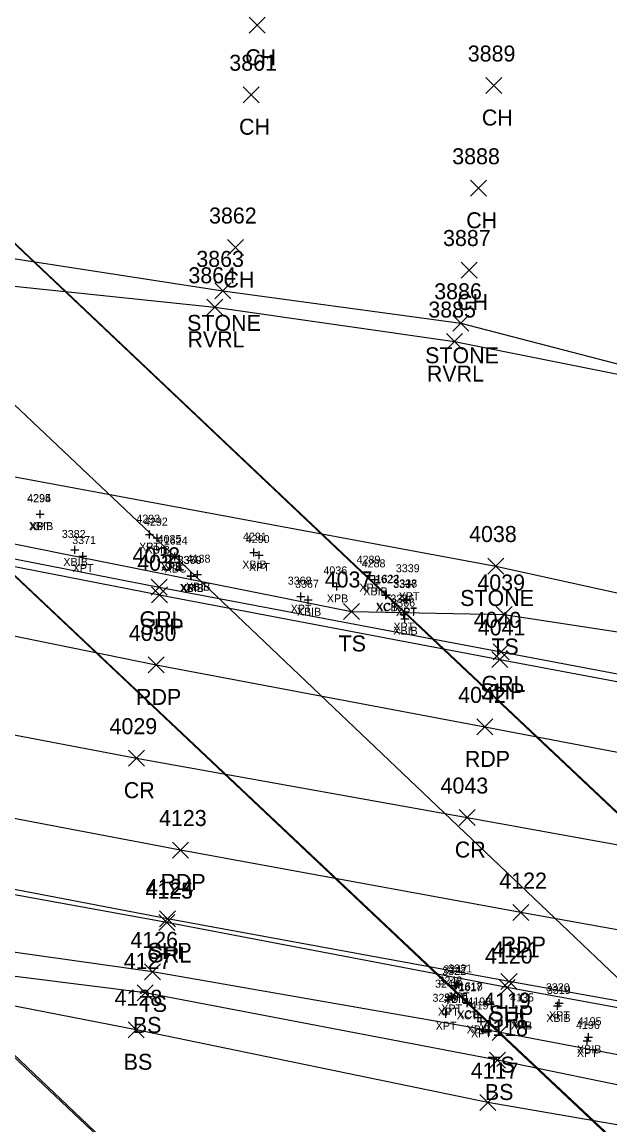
# Model space of a CAD drawing. Extents: x 1647574 to 1652703, y 212895 to 228670.
# Drawn here: x 1649034.7 to 1649108.2, y 227078.5 to 227216.4 of the extents above; entities that cross this region are included whole.
import ezdxf

# ---------------------------------------------------------------- set-up
doc = ezdxf.new("R2010")
doc.units = 0
for name, color, linetype in [('B_A', 7, 'Continuous'), ('B_I', 7, 'Continuous'), ('B_TIC', 7, 'Continuous'), ('BDC', 7, 'Continuous'), ('BELB', 7, 'Continuous'), ('L_A', 7, 'Continuous'), ('L_I', 7, 'Continuous'), ('L_TIC', 7, 'Continuous'), ('LASF', 7, 'Continuous'), ('LAWE', 7, 'Continuous'), ('LELB', 7, 'Continuous'), ('P_A', 7, 'Continuous'), ('P_I', 7, 'Continuous'), ('P_TIC', 7, 'Continuous'), ('PET', 7, 'Continuous'), ('PRC', 7, 'Continuous'), ('PSP', 7, 'Continuous'), ('R_A', 7, 'Continuous'), ('R_I', 7, 'Continuous'), ('R_TIC', 7, 'Continuous'), ('RGR', 7, 'Continuous')]:
    doc.layers.add(name, color=color, linetype=linetype)

msp = doc.modelspace()

# ---------------------------------------------------------------- linework, layer by layer
at = {"layer": 'B_TIC'}
for p, q in [((1649037, 227154.88), (1649037.07, 227154.88)), ((1649037, 227154.85), (1649037.08, 227154.85)), ((1649050.64, 227152.31), (1649050.71, 227152.31)), ((1649051.6, 227151.93), (1649051.67, 227151.93)), ((1649041.32, 227150.4), (1649041.4, 227150.4)), ((1649063.68, 227150.07), (1649063.75, 227150.07)), ((1649042.34, 227149.64), (1649042.41, 227149.64)), ((1649053.33, 227149.77), (1649053.41, 227149.77)), ((1649053.8, 227149.57), (1649053.88, 227149.57)), ((1649064.36, 227149.76), (1649064.44, 227149.76)), ((1649055.83, 227147.15), (1649055.9, 227147.15)), ((1649055.85, 227147.14), (1649055.93, 227147.14)), ((1649056.64, 227147.31), (1649056.72, 227147.31)), ((1649078.17, 227147.19), (1649078.24, 227147.19)), ((1649074.08, 227145.84), (1649074.15, 227145.84)), ((1649078.79, 227146.72), (1649078.86, 227146.72)), ((1649083.07, 227146.11), (1649083.14, 227146.11)), ((1649069.58, 227144.56), (1649069.65, 227144.56)), ((1649080.19, 227144.73), (1649080.27, 227144.73)), ((1649080.28, 227144.79), (1649080.35, 227144.79)), ((1649070.49, 227144.17), (1649070.57, 227144.17)), ((1649082.73, 227144.14), (1649082.81, 227144.14)), ((1649082.76, 227144.21), (1649082.83, 227144.21)), ((1649082.41, 227142.32), (1649082.48, 227142.32)), ((1649082.54, 227141.8), (1649082.62, 227141.8)), ((1649088.87, 227095.77), (1649088.94, 227095.77)), ((1649089.02, 227095.98), (1649089.09, 227095.98)), ((1649089.34, 227096.08), (1649089.42, 227096.08)), ((1649087.97, 227094.18), (1649088.05, 227094.18)), ((1649088.39, 227094.58), (1649088.47, 227094.58)), ((1649090.33, 227093.73), (1649090.41, 227093.73)), ((1649090.4, 227093.86), (1649090.48, 227093.86)), ((1649101.66, 227093.4), (1649101.73, 227093.4)), ((1649101.85, 227093.73), (1649101.93, 227093.73)), ((1649087.69, 227092.42), (1649087.77, 227092.42)), ((1649091.71, 227091.96), (1649091.79, 227091.96)), ((1649097.06, 227092.46), (1649097.14, 227092.46)), ((1649092.12, 227091.47), (1649092.19, 227091.47)), ((1649105.51, 227089.49), (1649105.58, 227089.49)), ((1649105.33, 227089.02), (1649105.41, 227089.02))]:
    msp.add_line(p, q, dxfattribs=at)
for points in [[(1649036.99, 227154.38), (1649036.99, 227155.38)], [(1649036.49, 227154.88), (1649037.49, 227154.88)], [(1649036.5, 227154.85), (1649037.5, 227154.85)], [(1649037, 227154.35), (1649037, 227155.35)], [(1649050.63, 227151.81), (1649050.63, 227152.81)], [(1649050.13, 227152.31), (1649051.13, 227152.31)], [(1649051.09, 227151.93), (1649052.09, 227151.93)], [(1649051.59, 227151.43), (1649051.59, 227152.43)], [(1649040.82, 227150.4), (1649041.82, 227150.4)], [(1649041.32, 227149.9), (1649041.32, 227150.9)], [(1649042.33, 227149.14), (1649042.33, 227150.14)], [(1649053.33, 227149.27), (1649053.33, 227150.27)], [(1649053.8, 227149.07), (1649053.8, 227150.07)], [(1649063.17, 227150.07), (1649064.17, 227150.07)], [(1649063.67, 227149.57), (1649063.67, 227150.57)], [(1649064.36, 227149.26), (1649064.36, 227150.26)], [(1649041.83, 227149.64), (1649042.83, 227149.64)], [(1649052.83, 227149.77), (1649053.83, 227149.77)], [(1649053.3, 227149.57), (1649054.3, 227149.57)], [(1649063.86, 227149.76), (1649064.86, 227149.76)], [(1649055.32, 227147.15), (1649056.32, 227147.15)], [(1649055.35, 227147.14), (1649056.35, 227147.14)], [(1649055.82, 227146.65), (1649055.82, 227147.65)], [(1649055.85, 227146.64), (1649055.85, 227147.64)], [(1649056.14, 227147.31), (1649057.14, 227147.31)], [(1649056.64, 227146.81), (1649056.64, 227147.81)], [(1649077.66, 227147.19), (1649078.66, 227147.19)], [(1649078.16, 227146.69), (1649078.16, 227147.69)], [(1649078.79, 227146.22), (1649078.79, 227147.22)], [(1649073.57, 227145.84), (1649074.57, 227145.84)], [(1649074.07, 227145.34), (1649074.07, 227146.34)], [(1649078.29, 227146.72), (1649079.29, 227146.72)], [(1649082.56, 227146.11), (1649083.56, 227146.11)], [(1649083.06, 227145.61), (1649083.06, 227146.61)], [(1649069.07, 227144.56), (1649070.07, 227144.56)], [(1649069.57, 227144.06), (1649069.57, 227145.06)], [(1649070.49, 227143.67), (1649070.49, 227144.67)], [(1649079.69, 227144.73), (1649080.69, 227144.73)], [(1649079.78, 227144.79), (1649080.78, 227144.79)], [(1649080.19, 227144.23), (1649080.19, 227145.23)], [(1649080.28, 227144.29), (1649080.28, 227145.29)], [(1649082.73, 227143.64), (1649082.73, 227144.64)], [(1649082.75, 227143.71), (1649082.75, 227144.71)], [(1649069.99, 227144.17), (1649070.99, 227144.17)], [(1649082.23, 227144.14), (1649083.23, 227144.14)], [(1649082.25, 227144.21), (1649083.25, 227144.21)], [(1649081.91, 227142.32), (1649082.91, 227142.32)], [(1649082.04, 227141.8), (1649083.04, 227141.8)], [(1649082.41, 227141.82), (1649082.41, 227142.82)], [(1649082.54, 227141.3), (1649082.54, 227142.3)], [(1649088.86, 227095.27), (1649088.86, 227096.27)], [(1649089.01, 227095.48), (1649089.01, 227096.48)], [(1649089.34, 227095.58), (1649089.34, 227096.58)], [(1649088.36, 227095.77), (1649089.36, 227095.77)], [(1649088.39, 227094.08), (1649088.39, 227095.08)], [(1649088.51, 227095.98), (1649089.51, 227095.98)], [(1649088.84, 227096.08), (1649089.84, 227096.08)], [(1649087.47, 227094.18), (1649088.47, 227094.18)], [(1649087.89, 227094.58), (1649088.89, 227094.58)], [(1649087.97, 227093.68), (1649087.97, 227094.68)], [(1649089.83, 227093.73), (1649090.83, 227093.73)], [(1649089.9, 227093.86), (1649090.9, 227093.86)], [(1649090.33, 227093.23), (1649090.33, 227094.23)], [(1649090.4, 227093.36), (1649090.4, 227094.36)], [(1649101.15, 227093.4), (1649102.15, 227093.4)], [(1649101.35, 227093.73), (1649102.35, 227093.73)], [(1649101.65, 227092.9), (1649101.65, 227093.9)], [(1649101.85, 227093.23), (1649101.85, 227094.23)], [(1649087.19, 227092.42), (1649088.19, 227092.42)], [(1649087.69, 227091.92), (1649087.69, 227092.92)], [(1649091.21, 227091.96), (1649092.21, 227091.96)], [(1649091.71, 227091.46), (1649091.71, 227092.46)], [(1649092.11, 227090.97), (1649092.11, 227091.97)], [(1649096.56, 227092.46), (1649097.56, 227092.46)], [(1649097.06, 227091.96), (1649097.06, 227092.96)], [(1649091.61, 227091.47), (1649092.61, 227091.47)], [(1649105, 227089.49), (1649106, 227089.49)], [(1649105.33, 227088.52), (1649105.33, 227089.52)], [(1649105.5, 227088.99), (1649105.5, 227089.99)], [(1649104.83, 227089.02), (1649105.83, 227089.02)]]:
    msp.add_lwpolyline(points, dxfattribs=at)
at = {"layer": 'BDC'}
for points in [[(1648705.85, 227396.15), (1648745.06, 227359.41), (1648787.92, 227318.71), (1648830.86, 227278.3), (1648888.33, 227224.07), (1648945.96, 227169.85), (1649010.58, 227108.87), (1649057.24, 227064.8), (1649099.96, 227024.6)], [(1648705.9, 227396.26), (1648745.14, 227359.21), (1648788.07, 227318.72), (1648831.08, 227278.23), (1648888.57, 227223.98), (1648945.9, 227169.93), (1649010.76, 227109.12), (1649057.37, 227064.85), (1649100.02, 227024.67)], [(1649190.78, 226999.08), (1649140.47, 227046.56), (1649090.33, 227093.73), (1649025.71, 227154.75), (1648968.19, 227208.9), (1648910.79, 227263.16), (1648860.43, 227310.79), (1648808.66, 227359.74)], [(1649190.94, 226999.11), (1649140.59, 227046.72), (1649090.4, 227093.86), (1649025.74, 227154.79), (1648968.35, 227208.99), (1648910.84, 227263.35), (1648860.59, 227310.81), (1648808.77, 227359.65)], [(1649243.4, 226991.01), (1649194.89, 227036.57), (1649144.77, 227083.81), (1649080.19, 227144.73), (1649023.11, 227198.76), (1648965.38, 227253.07), (1648915.01, 227300.54), (1648862.79, 227349.77)], [(1649243.53, 226991.1), (1649195.07, 227036.68), (1649144.94, 227083.85), (1649080.28, 227144.79), (1649023.25, 227198.71), (1648965.39, 227253.22), (1648915.18, 227300.61), (1648862.96, 227349.86)]]:
    msp.add_lwpolyline(points, dxfattribs=at)
at = {"layer": 'BELB'}
msp.add_lwpolyline([(1649218.05, 226994.51), (1649168.12, 227041.65), (1649117.67, 227088.79), (1649053.8, 227149.57), (1648996.6, 227203.7), (1648938.73, 227258.12), (1648889.57, 227305.28), (1648838.07, 227353.54)], dxfattribs=at)
at = {"layer": 'L_TIC'}
for points in [[(1649063.12, 227214.98), (1649065.12, 227216.98)], [(1649065.12, 227214.98), (1649063.12, 227216.98)], [(1649092.69, 227207.45), (1649094.69, 227209.45)], [(1649094.69, 227207.45), (1649092.69, 227209.45)], [(1649062.36, 227206.3), (1649064.36, 227208.3)], [(1649064.36, 227206.3), (1649062.36, 227208.3)], [(1649090.74, 227194.61), (1649092.74, 227196.61)], [(1649092.74, 227194.61), (1649090.74, 227196.61)], [(1649060.4, 227187.2), (1649062.4, 227189.2)], [(1649062.4, 227187.2), (1649060.4, 227189.2)], [(1649089.59, 227184.39), (1649091.59, 227186.39)], [(1649091.59, 227184.39), (1649089.59, 227186.39)], [(1649058.81, 227181.78), (1649060.81, 227183.78)], [(1649060.81, 227181.78), (1649058.81, 227183.78)], [(1649057.82, 227179.73), (1649059.82, 227181.73)], [(1649059.82, 227179.73), (1649057.82, 227181.73)], [(1649088.55, 227177.73), (1649090.55, 227179.73)], [(1649090.55, 227177.73), (1649088.55, 227179.73)], [(1649087.75, 227175.45), (1649089.75, 227177.45)], [(1649089.75, 227175.45), (1649087.75, 227177.45)], [(1649092.93, 227147.39), (1649094.93, 227149.39)], [(1649094.93, 227147.39), (1649092.93, 227149.39)], [(1649074.87, 227141.71), (1649076.87, 227143.71)], [(1649076.87, 227141.71), (1649074.87, 227143.71)], [(1649093.96, 227141.33), (1649095.96, 227143.33)], [(1649095.96, 227141.33), (1649093.96, 227143.33)], [(1649050.01, 227096.65), (1649052.01, 227098.65)], [(1649052.01, 227096.65), (1649050.01, 227098.65)], [(1649049.12, 227094.02), (1649051.12, 227096.02)], [(1649051.12, 227094.02), (1649049.12, 227096.02)], [(1649047.99, 227089.42), (1649049.99, 227091.42)], [(1649049.99, 227089.42), (1649047.99, 227091.42)], [(1649093.47, 227089.06), (1649095.47, 227091.06)], [(1649095.47, 227089.06), (1649093.47, 227091.06)], [(1649093.12, 227085.64), (1649095.12, 227087.64)], [(1649095.12, 227085.64), (1649093.12, 227087.64)], [(1649091.93, 227080.32), (1649093.93, 227082.32)], [(1649093.93, 227080.32), (1649091.93, 227082.32)]]:
    msp.add_lwpolyline(points, dxfattribs=at)
at = {"layer": 'LASF'}
for points in [[(1648591.01, 227270.34), (1648624.69, 227258.45), (1648664.93, 227242.86), (1648702.93, 227233.82), (1648737.15, 227219.4), (1648772.09, 227211.83), (1648798.88, 227202.71), (1648829.38, 227195.59), (1648870.64, 227189.3), (1648888.06, 227190), (1648910.24, 227184.26), (1648945.07, 227174.55), (1648988.13, 227167.99), (1649019.01, 227162.28), (1649093.93, 227148.39), (1649131.47, 227140.13), (1649155.82, 227137.23), (1649206.95, 227127.28), (1649258.23, 227116.86), (1649289.14, 227114.77), (1649313.58, 227109.45)], [(1649005.37, 227199.79), (1649004.31, 227189.82), (1649015.23, 227189.67), (1649059.81, 227182.78), (1649089.55, 227178.73), (1649126.92, 227169.02), (1649156.27, 227163.6), (1649190.78, 227157.85), (1649212.91, 227155.76), (1649246.11, 227149.81), (1649279.77, 227142.89), (1649298.18, 227138.59), (1649312.9, 227137.94)]]:
    msp.add_lwpolyline(points, dxfattribs=at)
at = {"layer": 'LAWE'}
msp.add_lwpolyline([(1648882.17, 227213.58), (1648908.49, 227208.96), (1648937.02, 227202.59), (1648961.62, 227196.41), (1648987.56, 227188.75), (1648995.63, 227189.13), (1648999.85, 227187.56), (1649015.77, 227185.25), (1649058.82, 227180.73), (1649088.75, 227176.45), (1649126.05, 227169), (1649155.54, 227162.79), (1649190.06, 227156.48), (1649213.14, 227152.13), (1649245.72, 227144.44), (1649279.44, 227140.08), (1649297.82, 227135.47), (1649313.4, 227135.55)], dxfattribs=at)
at = {"layer": 'LELB'}
for points in [[(1648597.27, 227264.49), (1648633.73, 227250.63), (1648664.39, 227240.32), (1648701.87, 227228.73), (1648735.46, 227216.54), (1648770.19, 227206.75), (1648797, 227200.24), (1648829.01, 227192.5), (1648869.11, 227184.88), (1648887.12, 227184.18), (1648909.08, 227180.51), (1648944.4, 227172.66), (1648985.41, 227160.18), (1649015.97, 227155.75), (1649030.56, 227151.79), (1649075.87, 227142.71), (1649094.96, 227142.33), (1649128.79, 227137.18), (1649163.6, 227126.99), (1649206.12, 227120.02), (1649254.7, 227110.71), (1649288.5, 227104.85), (1649312.04, 227099.38)], [(1649303.94, 227051.18), (1649261.07, 227060.39), (1649216.61, 227069.45), (1649178.25, 227076.12), (1649140.52, 227081.32), (1649094.47, 227090.06), (1649051.01, 227097.65), (1649006.72, 227103.93), (1648958.76, 227112.58), (1648914.48, 227124.45), (1648876.09, 227132.2), (1648833.46, 227141.48), (1648786.83, 227153.43)], [(1649303.06, 227047.28), (1649260.98, 227055.31), (1649217.96, 227064.4), (1649177.85, 227072.42), (1649139.31, 227077.28), (1649094.12, 227086.64), (1649050.12, 227095.02), (1649005.65, 227100.61), (1648959.22, 227107.57), (1648919.51, 227113.25), (1648868.98, 227116.79), (1648831.48, 227119.83), (1648781.16, 227125.9)], [(1649302.97, 227044.78), (1649260.67, 227052.98), (1649215.1, 227059.72), (1649174.92, 227066.32), (1649138.43, 227073.45), (1649092.93, 227081.32), (1649048.99, 227090.42), (1649005.13, 227098.96), (1648958.86, 227104.77), (1648925.38, 227109.58), (1648868.51, 227114.83), (1648832.14, 227115.07)]]:
    msp.add_lwpolyline(points, dxfattribs=at)
at = {"layer": 'P_TIC'}
for points in [[(1649050.88, 227143.8), (1649052.88, 227145.8)], [(1649052.88, 227143.8), (1649050.88, 227145.8)], [(1649093.44, 227135.72), (1649095.44, 227137.72)], [(1649095.44, 227135.72), (1649093.44, 227137.72)], [(1649050.48, 227135.02), (1649052.48, 227137.02)], [(1649052.48, 227135.02), (1649050.48, 227137.02)], [(1649091.56, 227127.28), (1649093.56, 227129.28)], [(1649093.56, 227127.28), (1649091.56, 227129.28)], [(1649048.01, 227123.37), (1649050.01, 227125.37)], [(1649050.01, 227123.37), (1649048.01, 227125.37)], [(1649089.36, 227115.95), (1649091.36, 227117.95)], [(1649091.36, 227115.95), (1649089.36, 227117.95)], [(1649053.53, 227111.89), (1649055.53, 227113.89)], [(1649055.53, 227111.89), (1649053.53, 227113.89)], [(1649096.06, 227104.07), (1649098.06, 227106.07)], [(1649098.06, 227104.07), (1649096.06, 227106.07)], [(1649051.89, 227103.28), (1649053.89, 227105.28)], [(1649053.89, 227103.28), (1649051.89, 227105.28)], [(1649094.57, 227095.47), (1649096.57, 227097.47)], [(1649096.57, 227095.47), (1649094.57, 227097.47)]]:
    msp.add_lwpolyline(points, dxfattribs=at)
at = {"layer": 'PET'}
for points in [[(1648582.82, 227256.08), (1648618.15, 227243), (1648661.46, 227228.08), (1648697.31, 227216.44), (1648732, 227205.65), (1648767.28, 227195.85), (1648794.92, 227188.71), (1648824.66, 227181.32), (1648870.23, 227171.5), (1648904.55, 227164.5), (1648941.4, 227157.32), (1648982.59, 227149.56), (1649013.45, 227143.77), (1649051.48, 227136.02), (1649092.56, 227128.28), (1649129.41, 227121.26), (1649164.13, 227114.97), (1649203.07, 227107.32), (1649253.12, 227097.95), (1649285.33, 227091.53), (1649309.81, 227086.86)], [(1649306.68, 227064.13), (1649262.99, 227072.36), (1649217.79, 227081.09), (1649180.88, 227089.3), (1649143.91, 227096.66), (1649097.06, 227105.07), (1649054.53, 227112.89), (1649010.67, 227121.22), (1648964.11, 227130.39), (1648922.42, 227138.03), (1648885.03, 227145.38), (1648836.17, 227155.58), (1648791.11, 227166.69)]]:
    msp.add_lwpolyline(points, dxfattribs=at)
at = {"layer": 'PRC'}
msp.add_lwpolyline([(1648578.47, 227245.09), (1648614.14, 227232.38), (1648658.38, 227217.21), (1648693.17, 227205.45), (1648728.77, 227194.61), (1648764.16, 227184.6), (1648791.48, 227177.33), (1648822.26, 227169.58), (1648868.21, 227159.38), (1648902.01, 227152.53), (1648938.68, 227144.92), (1648979.68, 227137.48), (1649011.64, 227131.5), (1649049.01, 227124.37), (1649090.36, 227116.95), (1649126.94, 227110.35), (1649164.15, 227103.49), (1649199.47, 227096.77), (1649251.63, 227086.36), (1649284.28, 227080.21), (1649307.76, 227075.6)], dxfattribs=at)
at = {"layer": 'PSP'}
for points in [[(1648480.19, 227300.94), (1648523.09, 227287.24), (1648552.39, 227275.53), (1648583.82, 227263.8), (1648620.78, 227250.2), (1648663.69, 227235.82), (1648700.09, 227224.25), (1648734.52, 227213.95), (1648769.77, 227204.03), (1648796.83, 227197.07), (1648827.57, 227189.55), (1648872.24, 227179.08), (1648906.71, 227172.29), (1648943.11, 227165.5), (1648984.43, 227157.97), (1649015.26, 227151.94), (1649051.88, 227144.8), (1649094.44, 227136.72), (1649131.24, 227129.79), (1649164.3, 227122.93), (1649204.31, 227115.14), (1649254.54, 227105.7), (1649286.33, 227099.34), (1649311.67, 227094.73)], [(1649305.23, 227055.05), (1649261.49, 227063.44), (1649216.57, 227072.89), (1649179.12, 227080.23), (1649141.32, 227088.23), (1649095.57, 227096.47), (1649052.89, 227104.28), (1649009.15, 227112.65), (1648960.8, 227122.11), (1648921.9, 227129.09), (1648883.47, 227136.6), (1648833.93, 227146.38), (1648787.9, 227157.82)]]:
    msp.add_lwpolyline(points, dxfattribs=at)
at = {"layer": 'R_TIC'}
for points in [[(1649050.86, 227144.73), (1649052.86, 227146.73)], [(1649052.86, 227144.73), (1649050.86, 227146.73)], [(1649093.58, 227136.66), (1649095.58, 227138.66)], [(1649095.58, 227136.66), (1649093.58, 227138.66)], [(1649051.83, 227102.82), (1649053.83, 227104.82)], [(1649053.83, 227102.82), (1649051.83, 227104.82)], [(1649094.34, 227094.69), (1649096.34, 227096.69)], [(1649096.34, 227094.69), (1649094.34, 227096.69)]]:
    msp.add_lwpolyline(points, dxfattribs=at)
at = {"layer": 'RGR'}
for points in [[(1648874.68, 227180.08), (1648907.14, 227173.27), (1648943.28, 227166.37), (1648984.7, 227158.6), (1649014.79, 227152.98), (1649051.86, 227145.73), (1649094.58, 227137.66), (1649131.36, 227130.71), (1649164.13, 227124.41), (1649204.96, 227116.68), (1649254.39, 227107.3), (1649286.86, 227101.11), (1649311.64, 227096.21)], [(1649151.88, 227085.07), (1649138.95, 227087.71), (1649095.34, 227095.69), (1649052.83, 227103.82), (1649008.98, 227111.79), (1648960.71, 227120.92), (1648940.45, 227124.28)]]:
    msp.add_lwpolyline(points, dxfattribs=at)

# ---------------------------------------------------------------- texts
at = {"layer": 'B_A'}
for s, p in [('XBIB', (1649035.57, 227152.88)), ('XPT', (1649035.72, 227152.85)), ('XPT', (1649049.35, 227150.31)), ('XBIB', (1649050.16, 227149.93)), ('XBIB', (1649039.89, 227148.4)), ('XPT', (1649041.05, 227147.64)), ('XPB', (1649052.07, 227147.77)), ('XBC', (1649052.54, 227147.57)), ('XBIB', (1649062.24, 227148.07)), ('XPT', (1649063.08, 227147.76)), ('XBIB', (1649054.42, 227145.14)), ('XPT', (1649054.54, 227145.15)), ('XBIB', (1649055.21, 227145.31)), ('XPT', (1649076.88, 227145.19)), ('XBIB', (1649077.36, 227144.72)), ('XPB', (1649072.81, 227143.84)), ('XPT', (1649081.78, 227144.11)), ('XPT', (1649068.29, 227142.56)), ('XBIB', (1649069.06, 227142.17)), ('XCB', (1649078.92, 227142.73)), ('XCT', (1649079, 227142.79)), ('XPT', (1649081.45, 227142.14)), ('XPT', (1649081.47, 227142.21)), ('XBIB', (1649081.11, 227139.8)), ('XPT', (1649081.13, 227140.32)), ('XBIB', (1649087.43, 227093.77)), ('XPT', (1649087.73, 227093.98)), ('XPT', (1649088.06, 227094.08)), ('XPT', (1649087.11, 227092.58)), ('XPT', (1649086.69, 227092.18)), ('XCT', (1649089.05, 227091.73)), ('XCB', (1649089.13, 227091.86)), ('XBIB', (1649100.22, 227091.4)), ('XPT', (1649100.57, 227091.73)), ('XPT', (1649086.41, 227090.42)), ('XBIB', (1649090.28, 227089.96)), ('XPB', (1649095.79, 227090.46)), ('XPT', (1649090.83, 227089.47)), ('XPT', (1649104.05, 227087.02)), ('XBIB', (1649104.07, 227087.49))]:
    msp.add_text(s, height=1, dxfattribs=at).set_placement(p)
at = {"layer": 'B_I'}
for s, p in [('4295', (1649035.36, 227156.38)), ('4294', (1649035.37, 227156.35)), ('4293', (1649049, 227153.81)), ('4292', (1649049.96, 227153.43)), ('3382', (1649039.69, 227151.9)), ('3371', (1649040.99, 227151.14)), ('4035', (1649051.66, 227151.27)), ('1624', (1649052.43, 227151.07)), ('4291', (1649062.33, 227151.57)), ('4290', (1649062.68, 227151.26)), ('3370', (1649054.15, 227148.65)), ('3369', (1649054.19, 227148.64)), ('4138', (1649055.29, 227148.81)), ('4289', (1649076.53, 227148.69)), ('4288', (1649077.16, 227148.22)), ('3339', (1649081.43, 227147.61)), ('4036', (1649072.38, 227147.34)), ('1623', (1649078.82, 227146.23)), ('1622', (1649078.91, 227146.29)), ('3368', (1649067.92, 227146.06)), ('3367', (1649068.84, 227145.67)), ('3337', (1649081.1, 227145.64)), ('3338', (1649081.12, 227145.71)), ('3336', (1649080.75, 227143.82)), ('3366', (1649080.86, 227143.3)), ('3322', (1649087.23, 227097.27)), ('3247', (1649087.38, 227097.48)), ('3321', (1649087.99, 227097.58)), ('3249', (1649086.33, 227095.68)), ('3248', (1649086.76, 227096.08)), ('1617', (1649089.24, 227095.23)), ('1618', (1649089.31, 227095.36)), ('3320', (1649100.18, 227095.23)), ('3250', (1649086.01, 227093.92)), ('4135', (1649095.71, 227093.96)), ('3319', (1649100.3, 227094.9)), ('4198', (1649090.36, 227093.46)), ('4197', (1649090.77, 227092.97)), ('4195', (1649104.16, 227090.99)), ('4196', (1649103.95, 227090.52))]:
    msp.add_text(s, height=1, dxfattribs=at).set_placement(p)
at = {"layer": 'L_A'}
for s, p in [('CH', (1649062.61, 227210.98)), ('CH', (1649092.18, 227203.45)), ('CH', (1649061.84, 227202.3)), ('CH', (1649090.23, 227190.61)), ('CH', (1649059.89, 227183.2)), ('CH', (1649089.08, 227180.39)), ('STONE', (1649055.35, 227177.78)), ('RVRL', (1649055.39, 227175.73)), ('STONE', (1649085.09, 227173.73)), ('RVRL', (1649085.31, 227171.45)), ('STONE', (1649089.47, 227143.39)), ('TS', (1649074.28, 227137.71)), ('TS', (1649093.37, 227137.33)), ('TS', (1649049.42, 227092.65)), ('BS', (1649048.57, 227090.02)), ('BS', (1649047.43, 227085.42)), ('TS', (1649092.88, 227085.06)), ('BS', (1649092.56, 227081.64))]:
    msp.add_text(s, height=2, dxfattribs=at).set_placement(p)
at = {"layer": 'L_I'}
for s, p in [('3889', (1649090.42, 227211.45)), ('3861', (1649060.62, 227210.3)), ('3888', (1649088.48, 227198.61)), ('3862', (1649058.09, 227191.2)), ('3887', (1649087.33, 227188.39)), ('3863', (1649056.5, 227185.78)), ('3864', (1649055.51, 227183.73)), ('3886', (1649086.23, 227181.73)), ('3885', (1649085.49, 227179.45)), ('4038', (1649090.59, 227151.39)), ('4037', (1649072.54, 227145.71)), ('4039', (1649091.62, 227145.33)), ('4126', (1649048.26, 227100.65)), ('4127', (1649047.43, 227098.02)), ('4128', (1649046.29, 227093.42)), ('4119', (1649092.34, 227093.06)), ('4118', (1649091.99, 227089.64)), ('4117', (1649090.8, 227084.32))]:
    msp.add_text(s, height=2, dxfattribs=at).set_placement(p)
at = {"layer": 'P_A'}
for s, p in [('SHP', (1649049.42, 227139.8)), ('SHP', (1649091.98, 227131.72)), ('RDP', (1649048.97, 227131.02)), ('RDP', (1649090.05, 227123.28)), ('CR', (1649047.44, 227119.37)), ('CR', (1649088.8, 227111.95)), ('RDP', (1649052.02, 227107.89)), ('RDP', (1649094.54, 227100.07)), ('SHP', (1649050.42, 227099.28)), ('SHP', (1649093.11, 227091.47))]:
    msp.add_text(s, height=2, dxfattribs=at).set_placement(p)
at = {"layer": 'P_I'}
for s, p in [('4031', (1649049.11, 227147.8)), ('4041', (1649091.67, 227139.72)), ('4030', (1649048.06, 227139.02)), ('4042', (1649089.22, 227131.28)), ('4029', (1649045.66, 227127.37)), ('4043', (1649087.02, 227119.95)), ('4123', (1649051.84, 227115.89)), ('4122', (1649094.36, 227108.07)), ('4124', (1649050.2, 227107.28)), ('4121', (1649093.45, 227099.47))]:
    msp.add_text(s, height=2, dxfattribs=at).set_placement(p)
at = {"layer": 'R_A'}
for p in [(1649049.4, 227140.73), (1649092.13, 227132.66), (1649050.37, 227098.82), (1649092.89, 227090.69)]:
    msp.add_text('GRL', height=2, dxfattribs=at).set_placement(p)
at = {"layer": 'R_I'}
for s, p in [('4032', (1649048.52, 227148.73)), ('4040', (1649091.16, 227140.66)), ('4125', (1649050.14, 227106.82)), ('4120', (1649092.57, 227098.69))]:
    msp.add_text(s, height=2, dxfattribs=at).set_placement(p)

doc.saveas('drawing.dxf')
